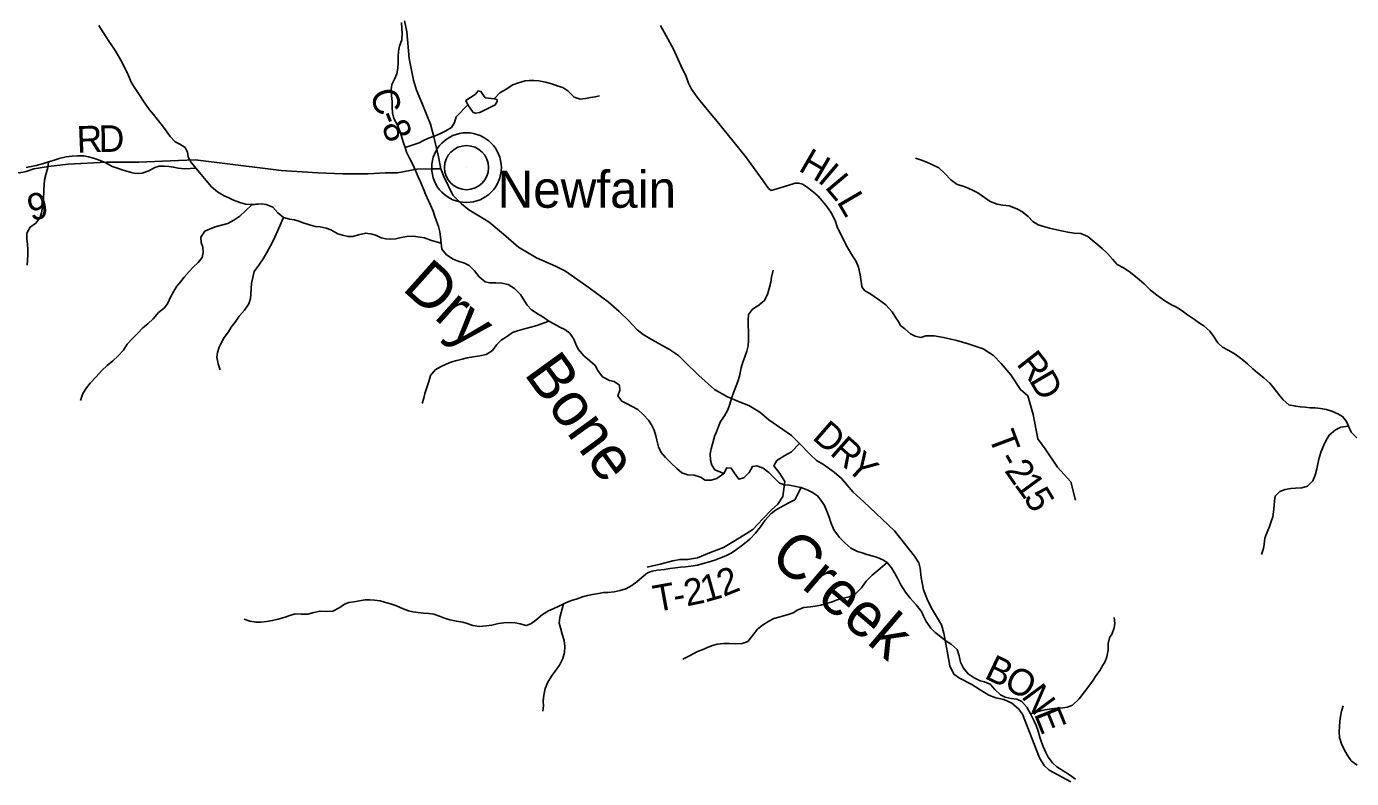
# Model space of a CAD drawing. Extents: x 1578669 to 1989827, y 208020 to 553079.
# Drawn here: x 1731603 to 1746556, y 401974 to 410463 of the extents above; entities that cross this region are included whole.
import ezdxf

# ---------------------------------------------------------------- set-up
doc = ezdxf.new("R2010")
doc.units = 0
for name, color, linetype in [('GM_X_County_Road', 7, 'Continuous'), ('GM_X_County_Road_Text', 7, 'Continuous'), ('GM_X_Minor_Lake', 7, 'Continuous'), ('GM_X_Minor_River', 7, 'Continuous'), ('GM_X_Minor_River_Text', 7, 'Continuous'), ('GM_X_Township_Road', 7, 'Continuous'), ('GM_X_Township_Road_Text', 7, 'Continuous'), ('GM_X_Unincorporated', 7, 'Continuous'), ('GM_X_Unincorporated_Location', 7, 'Continuous'), ('GM_X_Unincorporated_Text', 7, 'Continuous')]:
    doc.layers.add(name, color=color, linetype=linetype)

msp = doc.modelspace()

# ---------------------------------------------------------------- linework, layer by layer
at = {"layer": 'GM_X_County_Road'}
msp.add_lwpolyline([(1743387, 401937), (1743145, 402069), (1743087, 402119), (1743037, 402209), (1742845, 402702), (1742798, 402762), (1742724, 402824), (1742632, 402864), (1742542, 402886), (1742464, 402916), (1742364, 402976), (1742272, 403037), (1742132, 403105), (1742068, 403151), (1742024, 403245), (1741980, 403493), (1741954, 403616), (1741928, 403710), (1741828, 403878), (1741774, 403980), (1741727, 404102), (1741701, 404243), (1741689, 404349), (1741675, 404407), (1741625, 404485), (1741399, 404768), (1741051, 405098), (1740932, 405206), (1740800, 405360), (1740718, 405433), (1740598, 405517), (1740520, 405565), (1740448, 405631), (1740328, 405757), (1740236, 405845), (1739980, 406023), (1739878, 406111), (1739754, 406185), (1739640, 406231), (1739516, 406283), (1739366, 406367), (1739192, 406524), (1739029, 406680), (1738963, 406748), (1738861, 406816), (1738759, 406872), (1738637, 406942), (1738563, 406986), (1738493, 407038), (1738399, 407140), (1738291, 407244), (1738167, 407354), (1737953, 407513), (1737687, 407703), (1737573, 407759), (1737357, 407853), (1737157, 407973), (1736988, 408117), (1736826, 408253), (1736726, 408315), (1736594, 408395), (1736512, 408461), (1736414, 408559), (1736312, 408770), (1736279, 408857), (1736248, 409011), (1736200, 409218), (1736161, 409360), (1736066, 409602), (1736003, 409745), (1735970, 409859), (1735923, 410102), (1735897, 410403), (1735869, 410528)], dxfattribs=at)
at = {"layer": 'GM_X_Minor_Lake'}
for points in [[(1736583, 409580), (1736644, 409494), (1736672, 409484), (1736718, 409492), (1736894, 409578), (1736916, 409615), (1736914, 409639), (1736882, 409645), (1736781, 409658), (1736731, 409730), (1736699, 409736), (1736689, 409720), (1736665, 409696)], [(1736665, 409696), (1736562, 409627), (1736583, 409580)]]:
    msp.add_lwpolyline(points, dxfattribs=at)
at = {"layer": 'GM_X_Minor_River'}
for points in [[(1736283, 408019), (1736174, 408049), (1736096, 408077), (1736018, 408090), (1735966, 408096), (1735896, 408094), (1735830, 408080), (1735772, 408068), (1735711, 408063), (1735659, 408067), (1735607, 408079), (1735553, 408103), (1735503, 408119), (1735431, 408131), (1735351, 408112), (1735285, 408092), (1735233, 408092), (1735168, 408106), (1735116, 408122), (1735038, 408166), (1734986, 408185), (1734918, 408201), (1734864, 408207), (1734810, 408219), (1734727, 408245), (1734677, 408265), (1734627, 408279), (1734571, 408290), (1734503, 408306), (1734441, 408360), (1734382, 408424), (1734306, 408452), (1734250, 408460), (1734130, 408455), (1734076, 408459), (1734011, 408477), (1733941, 408503), (1733885, 408529), (1733833, 408553), (1733759, 408597), (1733690, 408655), (1733632, 408726), (1733574, 408792), (1733516, 408864), (1733455, 408940), (1733429, 408990), (1733419, 409043), (1733395, 409097), (1733333, 409136), (1733281, 409162), (1733226, 409222), (1733172, 409296), (1733122, 409362), (1733076, 409416), (1733035, 409468), (1732993, 409522), (1732939, 409598), (1732866, 409706), (1732822, 409774), (1732784, 409836), (1732760, 409890), (1732734, 409950), (1732701, 410014), (1732679, 410065), (1732643, 410129), (1732605, 410191), (1732565, 410249), (1732532, 410299), (1732498, 410349), (1732464, 410403), (1732420, 410475)], [(1737734, 407000), (1737678, 407043), (1737623, 407069), (1737561, 407101), (1737499, 407137), (1737429, 407187), (1737379, 407217), (1737302, 407263), (1737254, 407317), (1737210, 407389), (1737178, 407439), (1737109, 407505), (1737039, 407549), (1736967, 407566), (1736899, 407568), (1736829, 407570), (1736779, 407582), (1736712, 407638), (1736658, 407706), (1736600, 407764), (1736546, 407792), (1736473, 407815), (1736419, 407835), (1736343, 407887), (1736291, 407951), (1736283, 408019), (1736276, 408089), (1736266, 408147), (1736252, 408207), (1736232, 408264), (1736208, 408328), (1736192, 408378), (1736167, 408438), (1736141, 408494), (1736107, 408570), (1736087, 408620), (1736049, 408708), (1736024, 408766), (1735994, 408836), (1735962, 408904), (1735926, 408976), (1735893, 409046), (1735875, 409098), (1735853, 409162), (1735835, 409224), (1735815, 409282), (1735790, 409351), (1735750, 409425), (1735732, 409487), (1735730, 409549), (1735728, 409615), (1735722, 409685), (1735717, 409747), (1735727, 409807), (1735757, 409868), (1735783, 409928), (1735793, 409992), (1735799, 410054), (1735799, 410118), (1735800, 410184), (1735812, 410243), (1735840, 410313), (1735842, 410391), (1735840, 410441), (1735834, 410509)], [(1736882, 409645), (1736946, 409713), (1737016, 409757), (1737090, 409804), (1737154, 409828), (1737230, 409848), (1737280, 409852), (1737330, 409854), (1737384, 409851), (1737462, 409835), (1737532, 409815), (1737603, 409791), (1737655, 409773), (1737711, 409737), (1737785, 409665), (1737853, 409644), (1737910, 409650), (1737968, 409660), (1738020, 409670), (1738070, 409682)], [(1735875, 409098), (1736033, 409149), (1736083, 409177), (1736141, 409203), (1736216, 409230), (1736266, 409250), (1736336, 409286), (1736398, 409322), (1736434, 409379), (1736453, 409443), (1736583, 409580)], [(1733516, 408864), (1733389, 408858), (1733313, 408864), (1733263, 408876), (1733211, 408884), (1733155, 408887), (1733101, 408885), (1733051, 408871), (1732983, 408835), (1732909, 408806), (1732833, 408804), (1732783, 408814), (1732722, 408832), (1732670, 408850), (1732620, 408868), (1732570, 408884), (1732498, 408923), (1732416, 408957), (1732359, 408977), (1732301, 408991), (1732251, 409003), (1732177, 409005), (1732117, 409000), (1732049, 408990), (1731973, 408972), (1731905, 408952), (1731851, 408936), (1731795, 408917), (1731714, 408895), (1731656, 408881), (1731598, 408873)], [(1743858, 407836), (1743804, 407900), (1743742, 407958), (1743692, 408000), (1743630, 408052), (1743579, 408094), (1743501, 408128), (1743425, 408131), (1743355, 408143), (1743285, 408157), (1743198, 408175), (1743148, 408187), (1743096, 408201), (1743020, 408226), (1742960, 408260), (1742906, 408318), (1742835, 408376), (1742781, 408404), (1742691, 408440), (1742623, 408448), (1742557, 408456), (1742480, 408487), (1742414, 408533), (1742338, 408585), (1742286, 408613), (1742232, 408637), (1742174, 408659), (1742105, 408679), (1742033, 408733), (1741967, 408805), (1741901, 408867), (1741820, 408904), (1741770, 408928), (1741704, 408954), (1741636, 408978)], [(1731851, 408936), (1731845, 408871), (1731825, 408803), (1731805, 408731), (1731801, 408677), (1731797, 408619), (1731794, 408510), (1731786, 408444), (1731772, 408360), (1731752, 408304), (1731708, 408244), (1731644, 408199), (1731608, 408129), (1731608, 408065), (1731614, 408003), (1731617, 407945), (1731617, 407891), (1731615, 407824), (1731609, 407768)], [(1734250, 408460), (1734146, 408449), (1734076, 408381), (1734010, 408323), (1733944, 408276), (1733874, 408238), (1733804, 408222), (1733734, 408200), (1733668, 408177), (1733616, 408153), (1733570, 408085), (1733574, 408025), (1733594, 407971), (1733598, 407913), (1733584, 407854), (1733540, 407800), (1733484, 407746), (1733440, 407696), (1733384, 407635), (1733345, 407583), (1733301, 407531), (1733265, 407475), (1733229, 407406), (1733197, 407340), (1733161, 407288), (1733093, 407234), (1733031, 407163), (1732971, 407105), (1732917, 407063), (1732855, 406996), (1732801, 406942), (1732741, 406876), (1732697, 406811), (1732635, 406743), (1732579, 406689), (1732513, 406635), (1732455, 406578), (1732389, 406510), (1732320, 406438), (1732282, 406385), (1732238, 406319), (1732214, 406241)], [(1734503, 408306), (1734421, 408120), (1734391, 408053), (1734355, 407989), (1734315, 407911), (1734273, 407839), (1734224, 407770), (1734174, 407698), (1734156, 407630), (1734142, 407562), (1734138, 407507), (1734136, 407443), (1734132, 407393), (1734112, 407331), (1734065, 407261), (1734003, 407192), (1733957, 407124), (1733913, 407068), (1733881, 407018), (1733833, 406951), (1733803, 406897), (1733779, 406843), (1733757, 406783), (1733751, 406731), (1733766, 406654), (1733790, 406586)], [(1746616, 405820), (1746554, 405884), (1746524, 405950), (1746499, 406004), (1746455, 406062), (1746403, 406092), (1746335, 406122), (1746275, 406138), (1746207, 406149), (1746146, 406157), (1746090, 406159), (1746032, 406165), (1745978, 406171), (1745928, 406177), (1745850, 406194), (1745786, 406248), (1745737, 406308), (1745685, 406376), (1745633, 406436), (1745565, 406496), (1745494, 406552), (1745442, 406598), (1745382, 406654), (1745320, 406706), (1745243, 406764), (1745173, 406804), (1745099, 406842), (1745049, 406892), (1744997, 406968), (1744958, 407024), (1744890, 407084), (1744840, 407114), (1744784, 407155), (1744705, 407209), (1744645, 407253), (1744581, 407293), (1744523, 407321), (1744451, 407367), (1744398, 407405), (1744346, 407441), (1744284, 407491), (1744216, 407557), (1744164, 407605), (1744101, 407656), (1744047, 407698), (1743983, 407740), (1743913, 407778), (1743858, 407836)], [(1739473, 405416), (1739370, 405459), (1739336, 405513), (1739324, 405569), (1739318, 405638), (1739328, 405694), (1739348, 405762), (1739368, 405834), (1739389, 405888), (1739411, 405946), (1739437, 406005), (1739481, 406067), (1739519, 406137), (1739539, 406199), (1739561, 406262), (1739585, 406338), (1739611, 406406), (1739630, 406456), (1739650, 406514), (1739670, 406609), (1739686, 406675), (1739708, 406733), (1739734, 406799), (1739746, 406858), (1739750, 406918), (1739751, 406972), (1739751, 407028), (1739749, 407080), (1739747, 407146), (1739753, 407212), (1739795, 407271), (1739857, 407309), (1739929, 407367), (1739967, 407437), (1739985, 407506), (1740004, 407576), (1740010, 407632), (1740028, 407712)], [(1737499, 407137), (1737363, 407089), (1737293, 407068), (1737223, 407050), (1737145, 407026), (1737087, 407007), (1737031, 406967), (1736961, 406923), (1736911, 406873), (1736863, 406806), (1736789, 406762), (1736719, 406744), (1736648, 406734), (1736576, 406721), (1736518, 406709), (1736458, 406691), (1736404, 406677), (1736340, 406650), (1736282, 406626), (1736214, 406586), (1736164, 406522), (1736142, 406455), (1736122, 406389), (1736098, 406319), (1736087, 406269), (1736069, 406207)], [(1742835, 402844), (1742779, 402868), (1742717, 402878), (1742648, 402892), (1742596, 402920), (1742532, 402978), (1742478, 403038), (1742416, 403065), (1742364, 403077), (1742297, 403109), (1742229, 403155), (1742177, 403219), (1742143, 403289), (1742130, 403357), (1742106, 403429), (1742038, 403491), (1741982, 403525), (1741922, 403573), (1741857, 403623), (1741807, 403671), (1741757, 403745), (1741727, 403805), (1741702, 403861), (1741644, 403933), (1741574, 404009), (1741522, 404079), (1741471, 404159), (1741435, 404229), (1741397, 404297), (1741365, 404351), (1741316, 404413), (1741266, 404443), (1741208, 404467), (1741158, 404485), (1741086, 404504), (1741034, 404520), (1740980, 404538), (1740907, 404574), (1740837, 404636), (1740779, 404696), (1740714, 404782), (1740682, 404864), (1740660, 404924), (1740636, 404990), (1740608, 405056), (1740571, 405112), (1740529, 405164), (1740475, 405204), (1740419, 405230), (1740347, 405258), (1740287, 405272), (1740212, 405284), (1740156, 405289), (1740100, 405309), (1739982, 405427), (1739915, 405479), (1739845, 405503), (1739795, 405497), (1739757, 405430), (1739697, 405368), (1739643, 405352), (1739595, 405422), (1739557, 405478), (1739507, 405482), (1739473, 405416), (1739395, 405359), (1739329, 405341), (1739261, 405343), (1739210, 405377), (1739138, 405400), (1739068, 405402), (1739000, 405426), (1738944, 405472), (1738873, 405538), (1738815, 405598), (1738765, 405656), (1738735, 405718), (1738718, 405792), (1738706, 405842), (1738686, 405906), (1738658, 405968), (1738624, 406018), (1738567, 406080), (1738501, 406138), (1738431, 406176), (1738381, 406202), (1738323, 406234), (1738276, 406292), (1738298, 406358), (1738294, 406414), (1738236, 406456), (1738182, 406468), (1738104, 406508), (1738051, 406578), (1738019, 406638), (1737961, 406690), (1737893, 406745), (1737828, 406819), (1737802, 406877), (1737780, 406934), (1737734, 407000)], [(1746524, 405950), (1746435, 405942), (1746377, 405911), (1746305, 405851), (1746272, 405795), (1746244, 405737), (1746214, 405664), (1746192, 405594), (1746178, 405526), (1746166, 405468), (1746146, 405400), (1746120, 405333), (1746058, 405273), (1745994, 405255), (1745926, 405251), (1745872, 405248), (1745808, 405236), (1745748, 405214), (1745694, 405162), (1745688, 405108), (1745684, 405056), (1745677, 404985), (1745667, 404929), (1745651, 404877), (1745629, 404819), (1745603, 404753), (1745577, 404688), (1745569, 404620), (1745563, 404570), (1745539, 404502)], [(1740347, 405258), (1740273, 405119), (1740207, 405085), (1740107, 405033), (1740057, 405002), (1740005, 404960), (1739941, 404892), (1739885, 404815), (1739829, 404743), (1739765, 404677), (1739689, 404612), (1739617, 404560), (1739555, 404518), (1739495, 404488), (1739445, 404467), (1739371, 404437), (1739297, 404417), (1739239, 404401), (1739175, 404384), (1739101, 404372), (1739039, 404364), (1738982, 404360), (1738928, 404353), (1738862, 404345), (1738802, 404335), (1738724, 404325), (1738664, 404315), (1738612, 404296), (1738548, 404242), (1738490, 404196), (1738434, 404154), (1738368, 404115), (1738304, 404095), (1738236, 404083), (1738164, 404074), (1738114, 404072), (1738060, 404064), (1737991, 404052), (1737935, 404040), (1737879, 404023), (1737819, 404003), (1737741, 403981), (1737665, 403945), (1737609, 403920), (1737545, 403890), (1737493, 403866), (1737427, 403824), (1737351, 403761), (1737293, 403719), (1737241, 403701), (1737173, 403719), (1737119, 403730), (1737061, 403736), (1736990, 403732), (1736930, 403722), (1736854, 403706), (1736792, 403697), (1736714, 403691), (1736640, 403703), (1736578, 403725), (1736528, 403739), (1736455, 403750), (1736381, 403766), (1736319, 403784), (1736263, 403806), (1736201, 403828), (1736143, 403838), (1736085, 403841), (1736024, 403847), (1735964, 403855), (1735914, 403867), (1735854, 403891), (1735778, 403923), (1735712, 403947), (1735643, 403964), (1735593, 403980), (1735531, 403988), (1735477, 403992), (1735423, 403990), (1735363, 403980), (1735299, 403969), (1735241, 403961), (1735191, 403941), (1735139, 403905), (1735061, 403862), (1734993, 403858), (1734916, 403864), (1734846, 403848), (1734778, 403831), (1734704, 403831), (1734634, 403833), (1734574, 403815), (1734522, 403795), (1734444, 403772), (1734380, 403758), (1734312, 403748), (1734246, 403740), (1734195, 403737), (1734123, 403751), (1734059, 403771)], [(1741316, 404413), (1741210, 404322), (1741148, 404270), (1741079, 404202), (1741027, 404125), (1740961, 404063), (1740889, 404025), (1740823, 404011), (1740752, 403990), (1740696, 403970), (1740630, 403948), (1740566, 403932), (1740502, 403919), (1740450, 403911), (1740374, 403903), (1740308, 403877), (1740254, 403846), (1740198, 403824), (1740108, 403800), (1740038, 403780), (1739980, 403751), (1739910, 403705), (1739854, 403659), (1739800, 403593), (1739742, 403522), (1739680, 403498), (1739608, 403494), (1739534, 403498), (1739471, 403499), (1739399, 403489), (1739345, 403475), (1739295, 403457), (1739227, 403428), (1739177, 403408), (1739127, 403380), (1739077, 403356), (1739011, 403322)], [(1737665, 403945), (1737623, 403790), (1737616, 403726), (1737628, 403676), (1737650, 403602), (1737670, 403532), (1737678, 403466), (1737674, 403398), (1737655, 403327), (1737619, 403255), (1737569, 403185), (1737529, 403130), (1737485, 403060), (1737455, 402990), (1737441, 402914), (1737435, 402848), (1737436, 402793), (1737430, 402733)], [(1742935, 402704), (1743048, 402739), (1743100, 402751), (1743170, 402761), (1743230, 402769), (1743300, 402773), (1743350, 402780), (1743408, 402802), (1743482, 402874), (1743544, 402953), (1743580, 403003), (1743634, 403073), (1743676, 403137), (1743716, 403192), (1743747, 403246), (1743777, 403296), (1743795, 403348), (1743809, 403422), (1743809, 403497), (1743827, 403561), (1743855, 403611), (1743879, 403673), (1743885, 403723), (1743876, 403793)], [(1743440, 401966), (1743372, 402014), (1743304, 402060), (1743231, 402106), (1743181, 402150), (1743133, 402216), (1743105, 402266), (1743077, 402334), (1743058, 402386), (1743040, 402442), (1743020, 402508), (1742996, 402572), (1742972, 402628), (1742935, 402704), (1742893, 402778), (1742835, 402844)], [(1746619, 402124), (1746551, 402174), (1746507, 402242), (1746476, 402294), (1746442, 402364), (1746420, 402438), (1746416, 402506), (1746420, 402556), (1746426, 402620), (1746431, 402673), (1746445, 402733), (1746463, 402795)]]:
    msp.add_lwpolyline(points, dxfattribs=at)
at = {"layer": 'GM_X_Township_Road'}
for points in [[(1742254, 406872), (1742229, 406880), (1742104, 406918), (1741952, 406952), (1741846, 406971), (1741754, 406970), (1741696, 406954), (1741631, 406968), (1741579, 406992), (1741514, 407050), (1741466, 407088), (1741440, 407138), (1741423, 407164), (1741371, 407243), (1741302, 407322), (1741220, 407382), (1741120, 407449), (1741065, 407480), (1741032, 407523), (1741027, 407559), (1741013, 407661), (1740993, 407745), (1740965, 407812), (1740907, 407903), (1740852, 407993), (1740798, 408111), (1740757, 408189), (1740728, 408275), (1740680, 408369), (1740625, 408445), (1740537, 408548), (1740482, 408598), (1740401, 408658), (1740360, 408682), (1740317, 408696), (1740277, 408696), (1740195, 408670), (1740071, 408629), (1740007, 408612), (1739976, 408636), (1739916, 408722), (1739718, 408997), (1739526, 409233), (1739383, 409410), (1739266, 409549), (1739173, 409666), (1739108, 409754), (1739075, 409824), (1739049, 409900), (1738989, 410024), (1738903, 410208), (1738757, 410476)], [(1729688, 408938), (1729748, 408961), (1729923, 408999), (1730053, 409023), (1730289, 409021), (1730601, 408977), (1730777, 408927), (1730923, 408901), (1731027, 408879), (1731191, 408849), (1731301, 408832), (1731405, 408824), (1731519, 408812), (1731601, 408828), (1731687, 408858), (1731851, 408882), (1732075, 408908), (1732505, 408931), (1732871, 408933), (1733318, 408951), (1733506, 408958), (1734296, 408859), (1734297, 408859)], [(1734297, 408859), (1734478, 408836), (1734892, 408811), (1735172, 408799), (1735456, 408799), (1735654, 408811), (1735790, 408813), (1736008, 408852), (1736182, 408856), (1736279, 408857)], [(1743440, 405117), (1743388, 405322), (1743237, 405490), (1743098, 405695), (1743017, 405808), (1742965, 406082), (1742905, 406293), (1742821, 406364), (1742711, 406531), (1742601, 406660), (1742515, 406751), (1742401, 406823), (1742254, 406872)], [(1738606, 404360), (1738756, 404392), (1738896, 404431), (1738976, 404447), (1739064, 404445), (1739176, 404465), (1739312, 404523), (1739468, 404582), (1739583, 404650), (1739697, 404720), (1739799, 404784), (1739913, 404907), (1740009, 405007), (1740083, 405071), (1740139, 405157), (1740161, 405328), (1740106, 405418), (1740038, 405502), (1740072, 405562), (1740160, 405622), (1740236, 405661), (1740328, 405757)]]:
    msp.add_lwpolyline(points, dxfattribs=at)
at = {"layer": 'GM_X_Unincorporated'}
for radius in [393, 249]:
    msp.add_circle((1736569, 408870), radius, dxfattribs=at)
at = {"layer": 'GM_X_Unincorporated_Location'}
msp.add_line((1736569, 408870), (1736569, 408870), dxfattribs=at)

# ---------------------------------------------------------------- texts
at = {"layer": 'GM_X_County_Road_Text'}
for s, rotation, p in [('C', 288.1622, (1735475, 409711)), ('8', 291.5105, (1735606, 409341)), ('-', 292.4251, (1735560, 409454)), ('D', 318.8562, (1740459, 405813)), ('R', 318.3882, (1740658, 405640)), ('Y', 316.1875, (1740840, 405478)), ('B', 334.1925, (1742400, 403112)), ('O', 330.5389, (1742617, 403007)), ('N', 306.3825, (1742822, 402899)), ('E', 291.9757, (1742969, 402704))]:
    msp.add_text(s, height=300, rotation=rotation, dxfattribs=at).set_placement(p)
at = {"layer": 'GM_X_Minor_River_Text'}
for s, rotation, p in [('Dry', 318.22, (1735831, 407496)), ('Bone', 305.9839, (1737210, 406543)), ('Creek', 319.5128, (1739971, 404447))]:
    msp.add_text(s, height=500, rotation=rotation, dxfattribs=at).set_placement(p)
at = {"layer": 'GM_X_Township_Road_Text'}
for s, rotation, p in [('R', 2.2057, (1732175, 409037)), ('D', 0.8379, (1732420, 409046)), ('H', 329.8616, (1740303, 408842)), ('I', 319.7357, (1740520, 408718)), ('L', 309.9691, (1740604, 408647)), ('9', 13.7716, (1731655, 408264)), ('L', 300.3743, (1740741, 408486)), ('R', 308.2197, (1742766, 406652)), ('D', 300.264, (1742912, 406468)), ('T', 290.5997, (1742456, 405838)), ('2', 304.7991, (1742633, 405449)), ('-', 299.4982, (1742556, 405581)), ('1', 306.2297, (1742743, 405290)), ('5', 300.87, (1742848, 405147)), ('2', 21.9677, (1739469, 404021)), ('T', 10.2677, (1738704, 403852)), ('2', 11.771, (1739054, 403916)), ('1', 15.6209, (1739257, 403959)), ('-', 10.5756, (1738926, 403892))]:
    msp.add_text(s, height=300, rotation=rotation, dxfattribs=at).set_placement(p)
at = {"layer": 'GM_X_Unincorporated_Text'}
msp.add_text('Newfain', height=417, rotation=0, dxfattribs=at).set_placement((1736919, 408417))

doc.saveas('drawing.dxf')
